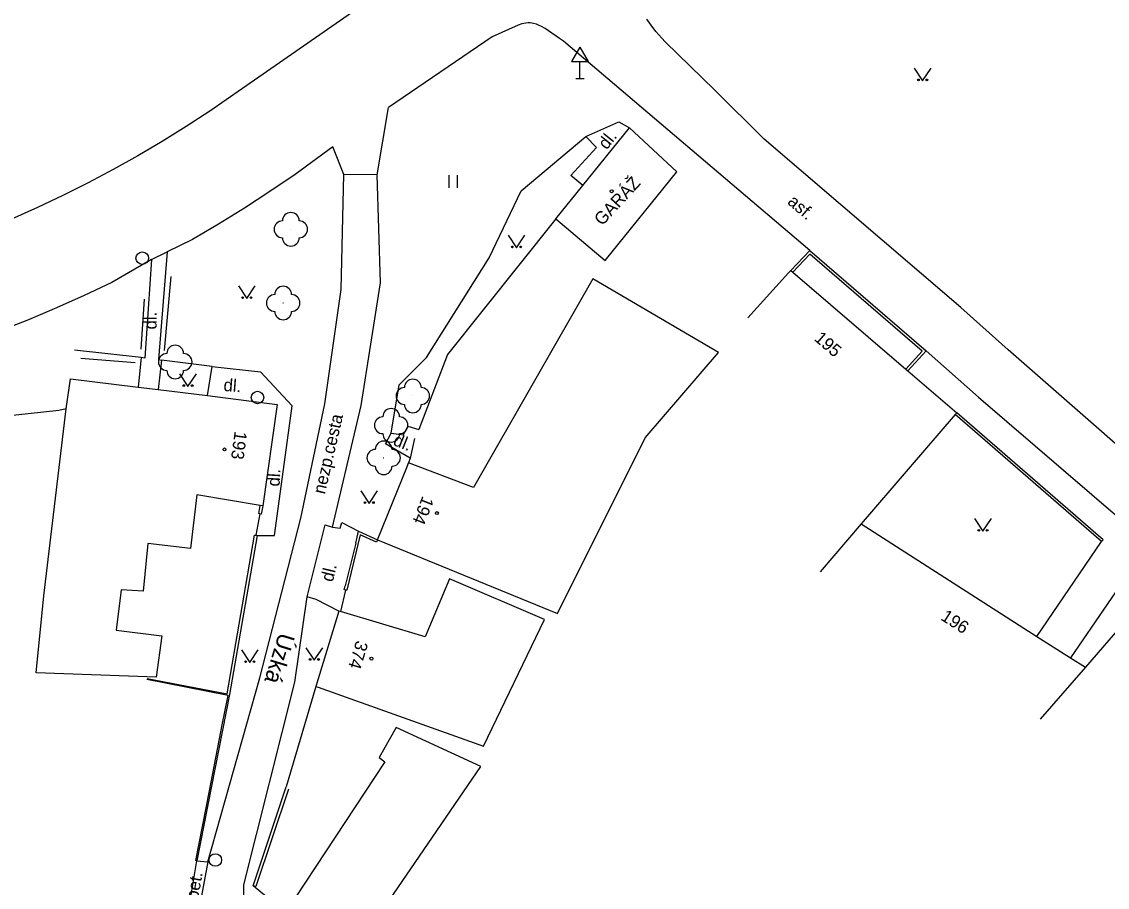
# Model space of a CAD drawing. Extents: x -577457 to -568404, y -1208466 to -1201387.
# Drawn here: x -573724.2 to -573659.4, y -1206617 to -1206565.4 of the extents above; entities that cross this region are included whole.
import ezdxf

# ---------------------------------------------------------------- set-up
doc = ezdxf.new("R2010")
doc.units = 0
for name, color, linetype in [('BUDOVY_MĚŘ', 7, 'Continuous'), ('BUDOVY_NEMĚŘ', 7, 'Continuous'), ('MAP_ZN_BP', 7, 'Continuous'), ('NÁZVY_ULIC_TOK_SMĚR', 7, 'Continuous'), ('POMOC_POPIS', 7, 'Continuous'), ('ROZHRANÍ_PLOCH', 7, 'Continuous'), ('ZELEŇ', 7, 'Continuous'), ('ZN_BUDOV', 7, 'Continuous'), ('ZN_DOPLŇKOVÉ', 7, 'Continuous'), ('ZN_KULTUR', 7, 'Continuous'), ('Č_POPIS_ORIENT', 7, 'Continuous')]:
    doc.layers.add(name, color=color, linetype=linetype)

msp = doc.modelspace()

# ---------------------------------------------------------------- linework, layer by layer
at = {"layer": 'BUDOVY_MĚŘ'}
for points in [[(-573692.34, -1206577.12), (-573690.73, -1206575.13), (-573687.95, -1206571.7)], [(-573680.88, -1206583.04), (-573678.45, -1206580.35)], [(-573678.45, -1206580.35), (-573678.32, -1206580.2)], [(-573678.32, -1206580.2), (-573678.2, -1206580.3)], [(-573678.2, -1206580.3), (-573671.45, -1206586.09)], [(-573671.45, -1206586.09), (-573671.33, -1206586.2)], [(-573671.33, -1206586.2), (-573668.42, -1206588.7)], [(-573721.58, -1206588.46), (-573721.32, -1206586.67), (-573717.28, -1206587.17), (-573716.07, -1206587.32), (-573713.13, -1206587.67), (-573708.98, -1206588.21)], [(-573708.98, -1206588.21), (-573709.84, -1206594.25)], [(-573668.51, -1206588.81), (-573674.12, -1206595.34)], [(-573668.42, -1206588.7), (-573668.51, -1206588.81)], [(-573702.98, -1206596.29), (-573701.2, -1206591.87)], [(-573701.2, -1206591.87), (-573701.13, -1206591.7)], [(-573709.84, -1206594.25), (-573709.99, -1206594.23)], [(-573674.12, -1206595.34), (-573676.56, -1206598.19)], [(-573674.12, -1206595.34), (-573663.64, -1206602.06)], [(-573656.56, -1206599.06), (-573660.74, -1206603.89)], [(-573705.19, -1206600.57), (-573705.29, -1206600.54), (-573706.67, -1206605.05)], [(-573663.64, -1206602.06), (-573661.62, -1206603.33)], [(-573660.74, -1206603.89), (-573663.43, -1206607)], [(-573661.62, -1206603.33), (-573660.74, -1206603.89)], [(-573706.67, -1206605.05), (-573706.53, -1206605.09)]]:
    msp.add_lwpolyline(points, dxfattribs=at)
at = {"layer": 'BUDOVY_NEMĚŘ'}
for points in [[(-573692.34, -1206577.12), (-573689.4, -1206579.61), (-573685.12, -1206574.32), (-573687.95, -1206571.7)], [(-573702.98, -1206596.29), (-573692.25, -1206600.68), (-573687.01, -1206590.19), (-573682.64, -1206585.1), (-573690.13, -1206580.7), (-573697.26, -1206593.16), (-573701.13, -1206591.7)], [(-573709.99, -1206594.23), (-573713.77, -1206593.6), (-573714.14, -1206596.81), (-573716.69, -1206596.51), (-573716.97, -1206599.36), (-573718.29, -1206599.27), (-573718.58, -1206601.68), (-573715.86, -1206602.02), (-573716.2, -1206604.48), (-573723.36, -1206604.22), (-573722.91, -1206599.63), (-573721.58, -1206588.46)], [(-573706.53, -1206605.09), (-573696.66, -1206608.6), (-573693.02, -1206601.05), (-573698.69, -1206598.61), (-573700.14, -1206602.07), (-573705.19, -1206600.57)], [(-573706.22, -1206623.54), (-573696.83, -1206609.82), (-573701.88, -1206607.49), (-573702.89, -1206609.29), (-573702.56, -1206609.54), (-573708.47, -1206618.54)]]:
    msp.add_lwpolyline(points, dxfattribs=at)
at = {"layer": 'MAP_ZN_BP'}
for centre, radius in [((-573717.03, -1206579.471), 0.375), ((-573717.03, -1206579.471), 0.0005), ((-573710.15, -1206587.791), 0.375), ((-573710.15, -1206587.791), 0.0005), ((-573712.67, -1206615.4), 0.375), ((-573712.67, -1206615.4), 0.0005)]:
    msp.add_circle(centre, radius, dxfattribs=at)
at = {"layer": 'ROZHRANÍ_PLOCH'}
for points in [[(-573689.92, -1206554.65), (-573712.03, -1206570.02), (-573713, -1206570.69), (-573714.41, -1206571.61), (-573715.84, -1206572.51), (-573717.29, -1206573.37), (-573718.76, -1206574.19), (-573720.25, -1206574.98), (-573721.76, -1206575.74), (-573723.29, -1206576.45), (-573724.83, -1206577.14), (-573726.39, -1206577.78), (-573727.96, -1206578.39), (-573729.55, -1206578.96), (-573737.12, -1206581.79)], [(-573677.19, -1206579.01), (-573691.88, -1206566.51), (-573692.12, -1206566.37), (-573692.99, -1206565.77), (-573693.2, -1206565.65), (-573693.37, -1206565.57), (-573693.49, -1206565.51), (-573693.68, -1206565.46), (-573693.87, -1206565.43), (-573694, -1206565.43), (-573694.13, -1206565.44), (-573694.38, -1206565.49), (-573694.6, -1206565.56), (-573696.14, -1206566.27), (-573702.34, -1206570.47)], [(-573641.9, -1206604.82), (-573642.22, -1206605.19), (-573665.34, -1206584.95), (-573668.18, -1206582.41), (-573679.91, -1206572.36), (-573682.86, -1206569.45), (-573685.81, -1206566.55), (-573686.01, -1206566.35), (-573686.37, -1206565.94), (-573686.66, -1206565.56), (-573686.91, -1206565.21)], [(-573703.01, -1206574.5), (-573702.34, -1206570.47)], [(-573690.73, -1206575.13), (-573691.44, -1206574.54), (-573689.92, -1206572.87), (-573690.56, -1206572.21), (-573688.58, -1206571.34), (-573687.95, -1206571.7)], [(-573705.65, -1206572.83), (-573707.91, -1206574.47), (-573709.41, -1206575.49), (-573710.93, -1206576.48), (-573712.48, -1206577.44), (-573714.04, -1206578.36), (-573715.54, -1206579.09)], [(-573703.01, -1206574.5), (-573704.99, -1206574.48), (-573705.65, -1206572.83)], [(-573713.12, -1206615.51), (-573710.01, -1206604.53), (-573707.56, -1206595), (-573706.13, -1206588.16), (-573705.15, -1206581.34), (-573704.99, -1206574.48)], [(-573705.67, -1206595.53), (-573703.96, -1206588.27), (-573702.81, -1206580.94), (-573703.01, -1206574.5)], [(-573716.47, -1206579.55), (-573715.54, -1206579.09)], [(-573715.54, -1206579.09), (-573716.05, -1206585.52), (-573715.89, -1206585.56), (-573716.07, -1206587.32)], [(-573678.32, -1206580.2), (-573677.19, -1206579.01)], [(-573677.19, -1206579.01), (-573670.24, -1206585.01)], [(-573716.47, -1206579.55), (-573718.85, -1206580.92), (-573720.49, -1206581.7), (-573722.15, -1206582.44), (-573723.82, -1206583.15), (-573725.51, -1206583.82), (-573726.6, -1206584.23), (-573731.15, -1206585.88)], [(-573716.47, -1206579.55), (-573716.88, -1206585.45), (-573717.1, -1206585.41), (-573717.28, -1206587.17)], [(-573670.24, -1206585.01), (-573671.33, -1206586.2)], [(-573670.24, -1206585.01), (-573667.12, -1206587.78), (-573645.13, -1206606.66), (-573632.87, -1206616.72), (-573624.61, -1206622.63), (-573610.82, -1206631.75)], [(-573712.86, -1206585.94), (-573709.97, -1206586.25)], [(-573710.18, -1206596.02), (-573709.14, -1206596.02), (-573708.08, -1206588.29), (-573709.97, -1206586.25)], [(-573659.77, -1206596.39), (-573659.67, -1206596.28), (-573668.42, -1206588.7)], [(-573701.03, -1206591.41), (-573702.51, -1206590.56), (-573702.18, -1206589.92), (-573701.44, -1206590.02), (-573701.18, -1206589.5), (-573700.52, -1206589.71)], [(-573710.01, -1206594.73), (-573710.25, -1206596.01)], [(-573710.01, -1206594.73), (-573710.08, -1206594.72), (-573709.99, -1206594.23)], [(-573709.84, -1206594.25), (-573709.93, -1206594.75), (-573710.01, -1206594.73)], [(-573705.29, -1206600.54), (-573706.64, -1206599.85), (-573707.19, -1206599.7), (-573706.11, -1206595.4), (-573705.67, -1206595.53), (-573705.22, -1206595.6), (-573705.12, -1206595.25), (-573704.12, -1206595.77)], [(-573710.25, -1206596.01), (-573710.18, -1206596.02), (-573711.82, -1206605.52), (-573713.77, -1206615.46)], [(-573710.32, -1206596), (-573710.25, -1206596.01)], [(-573704.29, -1206596.48), (-573704.12, -1206595.77), (-573702.98, -1206596.29)], [(-573702.98, -1206596.29), (-573703.04, -1206596.43)], [(-573663.64, -1206602.06), (-573659.77, -1206596.39)], [(-573657.94, -1206597.96), (-573661.62, -1206603.33)], [(-573704.89, -1206599.29), (-573705.19, -1206600.57)], [(-573704.89, -1206599.29), (-573704.97, -1206599.27), (-573704.91, -1206599.03)], [(-573704.82, -1206599.3), (-573704.89, -1206599.29)], [(-573706.11, -1206643.47), (-573707.4, -1206637.84), (-573709.9, -1206628.08), (-573710.89, -1206622.63), (-573710.96, -1206616.88), (-573707.92, -1206604.78), (-573707.19, -1206599.7)], [(-573716.73, -1206604.56), (-573711.97, -1206605.49)], [(-573710.4, -1206616.94), (-573708.43, -1206611.03)], [(-573714.31, -1206618.67), (-573713.77, -1206615.46)], [(-573713.12, -1206615.51), (-573713.71, -1206618.72), (-573714.31, -1206618.67)], [(-573713.77, -1206615.46), (-573713.84, -1206615.44)], [(-573713.77, -1206615.46), (-573713.12, -1206615.51)], [(-573708.47, -1206618.54), (-573710.4, -1206616.94)], [(-573710.26, -1206616.99), (-573710.4, -1206616.94)]]:
    msp.add_lwpolyline(points, dxfattribs=at)
at = {"layer": 'ZELEŇ'}
msp.add_lwpolyline([(-573702.18, -1206589.92), (-573701.69, -1206587.04), (-573700.07, -1206585.4), (-573696.32, -1206579.45), (-573694.42, -1206575.46), (-573690.56, -1206572.21)], dxfattribs=at)
for centre in [(-573708.16, -1206577.75), (-573708.62, -1206582.15), (-573715.06, -1206585.67), (-573700.88, -1206587.7), (-573702.17, -1206589.45), (-573702.62, -1206591.39)]:
    msp.add_circle(centre, 0.0005, dxfattribs=at)
for centre, start, end in [((-573708.66, -1206577.75), 89.99999, 269.99999), ((-573708.16, -1206577.25), 0, 179.99999), ((-573707.66, -1206577.75), 270, 89.99999), ((-573708.16, -1206578.25), 179.99999, 359.99999), ((-573708.62, -1206581.65), 0, 179.99999), ((-573709.12, -1206582.15), 89.99999, 269.99999), ((-573708.12, -1206582.15), 270, 89.99999), ((-573708.62, -1206582.65), 179.99999, 359.99999), ((-573715.06, -1206585.17), 0, 179.99999), ((-573715.56, -1206585.67), 89.99999, 269.99999), ((-573714.56, -1206585.67), 270, 89.99999), ((-573715.06, -1206586.17), 179.99999, 359.99999), ((-573700.88, -1206587.2), 0, 179.99999), ((-573701.38, -1206587.7), 89.99999, 269.99999), ((-573700.38, -1206587.7), 270, 89.99999), ((-573700.88, -1206588.2), 179.99999, 359.99999), ((-573702.67, -1206589.45), 89.99999, 269.99999), ((-573702.17, -1206588.95), 0, 179.99999), ((-573701.67, -1206589.45), 270, 89.99999), ((-573702.17, -1206589.95), 179.99999, 359.99999), ((-573703.12, -1206591.39), 89.99999, 269.99999), ((-573702.62, -1206590.89), 0, 179.99999), ((-573702.12, -1206591.39), 270, 89.99999), ((-573702.62, -1206591.89), 179.99999, 359.99999)]:
    msp.add_arc(centre, 0.5, start, end, dxfattribs=at)
at = {"layer": 'ZN_BUDOV'}
for centre in [(-573689.01, -1206575.48), (-573712.12, -1206590.89), (-573699.44, -1206594.69), (-573703.35, -1206603.38)]:
    msp.add_circle(centre, 0.0875, dxfattribs=at)
at = {"layer": 'ZN_DOPLŇKOVÉ'}
for p, q in [((-573690.91, -1206566.874), (-573691.41, -1206567.74)), ((-573690.91, -1206566.874), (-573690.41, -1206567.74)), ((-573691.41, -1206567.74), (-573690.41, -1206567.74)), ((-573690.91, -1206568.74), (-573690.91, -1206567.74)), ((-573691.16, -1206568.74), (-573690.66, -1206568.74))]:
    msp.add_line(p, q, dxfattribs=at)
for points in [[(-573692.34, -1206577.12), (-573698.82, -1206585.22), (-573700.52, -1206589.71)], [(-573671.45, -1206586.09), (-573670.47, -1206585.03), (-573677.18, -1206579.23), (-573678.2, -1206580.3)], [(-573715.33, -1206580.57), (-573715.72, -1206584.99)], [(-573717.1, -1206584.91), (-573716.89, -1206581.92)], [(-573717.1, -1206585.41), (-573721.07, -1206584.97)], [(-573717.45, -1206585.72), (-573720.69, -1206585.46)], [(-573713.13, -1206587.67), (-573712.86, -1206585.94), (-573715.89, -1206585.56)], [(-573722.01, -1206588.56), (-573725.5, -1206588.94)], [(-573721.58, -1206588.46), (-573722.01, -1206588.56)], [(-573659.77, -1206596.39), (-573664.15, -1206592.59), (-573667.17, -1206589.97), (-573668.51, -1206588.81)], [(-573700.77, -1206590.24), (-573701.03, -1206591.41)], [(-573701.03, -1206591.41), (-573701.13, -1206591.7)], [(-573711.97, -1206605.49), (-573710.32, -1206596)], [(-573703.04, -1206596.43), (-573704.02, -1206595.99), (-573704.82, -1206599.3)], [(-573704.29, -1206596.48), (-573704.91, -1206599.03)], [(-573713.84, -1206615.44), (-573713.02, -1206611.27), (-573712.33, -1206607.74), (-573712.25, -1206607.34), (-573711.9, -1206605.58), (-573716.76, -1206604.63)], [(-573706.67, -1206605.05), (-573708.43, -1206611.03)], [(-573708.3, -1206611.18), (-573710.26, -1206616.99)]]:
    msp.add_lwpolyline(points, dxfattribs=at)
at = {"layer": 'ZN_KULTUR'}
for p, q in [((-573698.71, -1206575.265), (-573698.71, -1206574.515)), ((-573698.21, -1206575.265), (-573698.21, -1206574.515))]:
    msp.add_line(p, q, dxfattribs=at)
for points in [[(-573670.95, -1206568.13), (-573670.45, -1206568.88), (-573669.95, -1206568.13)], [(-573695.19, -1206578.1), (-573694.69, -1206578.85), (-573694.19, -1206578.1)], [(-573711.29, -1206581.13), (-573710.79, -1206581.88), (-573710.29, -1206581.13)], [(-573714.8, -1206586.38), (-573714.3, -1206587.13), (-573713.8, -1206586.38)], [(-573703.98, -1206593.36), (-573703.48, -1206594.11), (-573702.98, -1206593.36)], [(-573667.35, -1206595.02), (-573666.85, -1206595.77), (-573666.35, -1206595.02)], [(-573711.11, -1206602.86), (-573710.61, -1206603.61), (-573710.11, -1206602.86)], [(-573707.26, -1206602.73), (-573706.76, -1206603.48), (-573706.26, -1206602.73)]]:
    msp.add_lwpolyline(points, dxfattribs=at)
for centre in [(-573670.7, -1206568.83), (-573670.2, -1206568.83), (-573694.94, -1206578.8), (-573694.44, -1206578.8), (-573711.04, -1206581.83), (-573710.54, -1206581.83), (-573714.55, -1206587.08), (-573714.05, -1206587.08), (-573703.73, -1206594.06), (-573703.23, -1206594.06), (-573667.1, -1206595.72), (-573666.6, -1206595.72), (-573710.86, -1206603.56), (-573710.36, -1206603.56), (-573707.01, -1206603.43), (-573706.51, -1206603.43)]:
    msp.add_circle(centre, 0.05, dxfattribs=at)

# ---------------------------------------------------------------- texts
at = {"layer": 'NÁZVY_ULIC_TOK_SMĚR'}
msp.add_text('Úzká', height=1, rotation=252.98, dxfattribs=at).set_placement((-573708.86, -1206601.78))
at = {"layer": 'POMOC_POPIS'}
for s, rotation, p in [('dl.', 51.28001, (-573689.31, -1206573.04)), ('GARÁŽ', 47.41552, (-573689.58, -1206577.58)), ('asf.', 319.55002, (-573678.57, -1206576.19)), ('dl.', 89.99998, (-573716.17, -1206583.73)), ('dl.', 355.60127, (-573712.2, -1206587.4)), ('nezp.cesta', 76.98874, (-573706.13, -1206593.6)), ('dl.', 338.08515, (-573702.11, -1206590.61)), ('dl.', 86.4893, (-573708.84, -1206593.12)), ('dl.', 76.27478, (-573705.66, -1206598.84)), ('bet.', 79.90252, (-573713.71, -1206617.82))]:
    msp.add_text(s, height=0.75, rotation=rotation, dxfattribs=at).set_placement(p)
at = {"layer": 'Č_POPIS_ORIENT'}
for s, rotation, p in [('195', 319.10999, (-573676.97, -1206584.34)), ('193', 262.36001, (-573711.51, -1206589.78)), ('194', 247.99, (-573700.29, -1206593.63)), ('196', 327.32002, (-573669.42, -1206601.03)), ('374', 252.98, (-573704.25, -1206602.26))]:
    msp.add_text(s, height=0.75, rotation=rotation, dxfattribs=at).set_placement(p)

doc.saveas('drawing.dxf')
